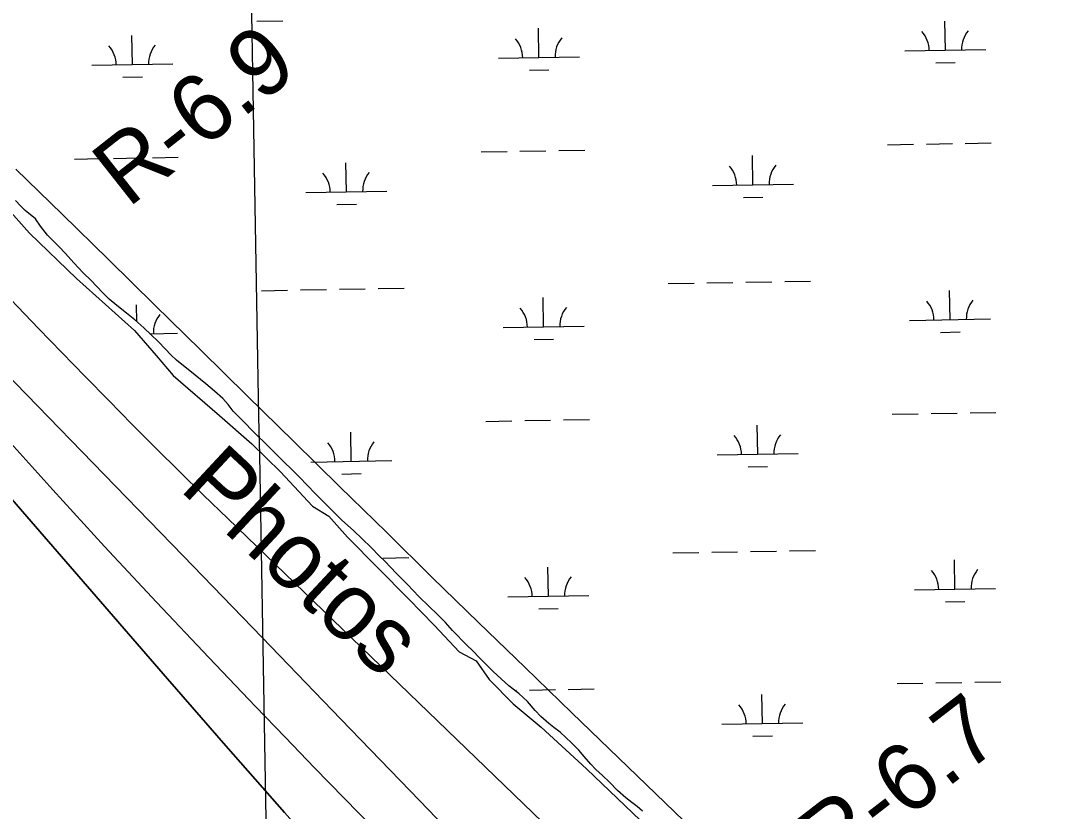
# Model space of a CAD drawing. Extents: x 3903937 to 3942190, y 260677 to 286651.
# Drawn here: x 3929013 to 3930291, y 274990 to 275966 of the extents above; entities that cross this region are included whole.
import ezdxf

# ---------------------------------------------------------------- set-up
doc = ezdxf.new("R2010")
doc.units = 0
for name, color, linetype in [('V-GRID-MAJR', 7, 'Continuous'), ('V-RIVR-EDGE', 7, 'Continuous'), ('V-RIVR-IDEN', 7, 'Continuous'), ('V-RIVR-RANG-IDEN', 7, 'Continuous'), ('V-RRAP-FSHR', 7, 'Continuous'), ('V-TOPO-DPTH', 7, 'Continuous'), ('V-TOPO-MINR', 7, 'Continuous'), ('V-WETL-SWMP', 7, 'Continuous')]:
    doc.layers.add(name, color=color, linetype=linetype)

msp = doc.modelspace()

# ---------------------------------------------------------------- linework, layer by layer
at = {"layer": 'V-GRID-MAJR'}
msp.add_spline([(3929468.8340000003, 266390.48), (3929361.347, 272447.3), (3929253.805, 278507.203), (3929146.2630000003, 284567.099), (3929146.208, 284570.19)], degree=3, dxfattribs=at)
at = {"layer": 'V-RIVR-EDGE'}
msp.add_lwpolyline([(3928977.80738552, 275755.7760714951), (3929024.3919826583, 275703.85365593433), (3929082.1374728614, 275648.04919061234), (3929153.95539345, 275583.9953695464), (3929180.6444855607, 275552.93897145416), (3929201.510503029, 275528.1909042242), (3929258.770737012, 275478.69476976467), (3929298.5617470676, 275443.75632191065), (3929333.985451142, 275409.3031302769), (3929373.776461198, 275367.0858391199), (3929393.671966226, 275354.4691773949), (3929416.964264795, 275328.7505977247), (3929492.1789789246, 275252.56537115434), (3929524.205889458, 275219.5679481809), (3929554.7770313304, 275187.0557814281), (3929575.6430487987, 275175.8948883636), (3929591.656504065, 275153.08784601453), (3929621.2571334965, 275123.0019603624), (3929655.7103251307, 275093.8865871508), (3929712.0000466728, 275042.4494278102), (3929788.185273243, 274969.66099478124)], dxfattribs=at)
at = {"layer": 'V-RRAP-FSHR'}
msp.add_lwpolyline([(3930297.6917753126, 274473.2577230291), (3930245.8220792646, 274534.163195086), (3930193.9523832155, 274595.6994511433), (3930142.830207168, 274655.97618719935), (3930090.2129911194, 274716.881659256), (3930038.3432950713, 274777.7871313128), (3929981.4805750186, 274834.5003473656), (3929923.9461109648, 274889.5915474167), (3929866.4136949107, 274945.1783634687), (3929808.879230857, 275000.76313152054), (3929751.346814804, 275056.3519955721), (3929693.81235075, 275111.93676362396), (3929636.2778866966, 275167.5235796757), (3929578.7434226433, 275223.1103957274), (3929521.2110065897, 275278.69721177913), (3929464.9401585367, 275334.71001183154), (3929407.499902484, 275390.8006358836), (3929350.600318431, 275446.889211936), (3929292.963454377, 275502.979835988), (3929235.9184623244, 275559.69100404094), (3929178.8755182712, 275615.15903609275), (3929121.832574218, 275671.247612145), (3929064.679038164, 275727.2255961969), (3929007.451774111, 275783.12780424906)], dxfattribs=at)
at = {"layer": 'V-TOPO-DPTH'}
for points in [[(3929676.9095685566, 274825.5056787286), (3929506.042638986, 275003.01583979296), (3929408.775077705, 275103.9285396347), (3929311.416725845, 275204.7534518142), (3929213.9221881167, 275305.4466824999), (3929116.3368598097, 275406.05212552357), (3928924.4030317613, 275603.6586238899)], [(3928833.612840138, 275569.64657698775), (3929194.8128926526, 275153.60459512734), (3929266.8052160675, 275071.09508506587), (3929339.068564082, 274988.82482508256), (3929411.738448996, 274906.91344021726), (3929484.67935851, 274825.2413054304), (3929591.763051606, 274705.93534349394), (3929611.3107955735, 274684.0474413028), (3929630.785745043, 274662.09528128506), (3929650.1515027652, 274640.04673452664), (3929669.4444659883, 274617.9339299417), (3929711.7987744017, 274569.1452779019), (3929752.0499044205, 274522.45056823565), (3929792.0818746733, 274475.57003567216), (3929831.7851052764, 274428.4107687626), (3929871.269176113, 274381.0656789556), (3929920.2007000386, 274321.97345155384), (3929968.8927781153, 274263.5055184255), (3930017.802637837, 274205.2213845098), (3930067.039170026, 274147.21294941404), (3930116.4934838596, 274089.3883135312)], [(3928833.612840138, 275569.64657698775), (3929194.8128926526, 275153.60459512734), (3929266.8052160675, 275071.09508506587), (3929339.068564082, 274988.82482508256), (3929411.738448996, 274906.91344021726), (3929484.67935851, 274825.2413054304), (3929591.763051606, 274705.93534349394), (3929611.3107955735, 274684.0474413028), (3929630.785745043, 274662.09528128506), (3929650.1515027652, 274640.04673452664), (3929669.4444659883, 274617.9339299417), (3929711.7987744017, 274569.1452779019), (3929752.0499044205, 274522.45056823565), (3929792.0818746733, 274475.57003567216), (3929831.7851052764, 274428.4107687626), (3929871.269176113, 274381.0656789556), (3929920.2007000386, 274321.97345155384), (3929968.8927781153, 274263.5055184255), (3930017.802637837, 274205.2213845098), (3930067.039170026, 274147.21294941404), (3930116.4934838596, 274089.3883135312)]]:
    msp.add_lwpolyline(points, dxfattribs=at)
at = {"layer": 'V-TOPO-MINR'}
for points in [[(3929669.4368355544, 274965.304473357), (3929268.9250155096, 275351.49539928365), (3929239.231100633, 275380.3273791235), (3929209.671891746, 275409.2958596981), (3929180.314741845, 275438.4690913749), (3929151.092297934, 275467.77882378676), (3929122.03862423, 275497.25698895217), (3929093.0752520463, 275526.8232108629), (3929064.2473321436, 275556.52151789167), (3929035.50971376, 275586.3078816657), (3928975.4007689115, 275648.896084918)], [(3929676.9095685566, 274825.5056787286), (3929506.042638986, 275003.01583979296), (3929408.775077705, 275103.9285396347), (3929311.416725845, 275204.7534518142), (3929213.9221881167, 275305.4466824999), (3929116.3368598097, 275406.05212552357), (3928924.4030317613, 275603.6586238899)], [(3930116.4934838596, 274089.3883135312), (3930067.039170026, 274147.21294941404), (3930017.802637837, 274205.2213845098), (3929968.8927781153, 274263.5055184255), (3929920.2007000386, 274321.97345155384), (3929871.269176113, 274381.0656789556), (3929831.7851052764, 274428.4107687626), (3929792.0818746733, 274475.57003567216), (3929752.0499044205, 274522.45056823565), (3929711.7987744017, 274569.1452779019), (3929669.4444659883, 274617.9339299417), (3929650.1515027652, 274640.04673452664), (3929630.785745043, 274662.09528128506), (3929611.3107955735, 274684.0474413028), (3929591.763051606, 274705.93534349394), (3929484.67935851, 274825.2413054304), (3929411.738448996, 274906.91344021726), (3929339.068564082, 274988.82482508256), (3929266.8052160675, 275071.09508506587), (3929194.8128926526, 275153.60459512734), (3928833.612840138, 275569.64657698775)], [(3929449.458560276, 274968.9629202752), (3929412.742582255, 275006.4242746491), (3929376.135148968, 275043.9909454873), (3929339.69053278, 275081.71559102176), (3929303.3544613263, 275119.5455530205), (3929245.619096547, 275179.9153717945), (3929180.880183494, 275248.36262289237), (3929116.6523638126, 275317.2809256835), (3929053.191184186, 275386.9058060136), (3928990.241097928, 275457.0017380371)]]:
    msp.add_lwpolyline(points, dxfattribs=at)
at = {"layer": 'V-WETL-SWMP'}
for p, q in [((3929304.9587882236, 275965.57942418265), (3929336.953832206, 275966.1425923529)), ((3929653.1140062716, 275920.9576989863), (3929652.480442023, 275956.95212348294)), ((3930154.944272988, 275929.79078054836), (3930154.3107087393, 275965.785205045)), ((3929151.2837395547, 275912.12461742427), (3929150.6501753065, 275948.11904192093)), ((3930104.9520167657, 275928.9108302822), (3930204.9365292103, 275930.6707308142)), ((3929603.1217500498, 275920.0777487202), (3929703.1062624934, 275921.8376492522)), ((3929101.291483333, 275911.2446671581), (3929201.2759957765, 275913.00456769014)), ((3929641.387435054, 275905.3179008), (3929665.3837180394, 275905.74027692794)), ((3930143.21770177, 275914.15098236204), (3930167.2139847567, 275914.57335849)), ((3929139.557168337, 275896.48481923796), (3929163.553451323, 275896.90719536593)), ((3930131.5716966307, 275813.929502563), (3930163.566740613, 275814.49267073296)), ((3930179.564262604, 275814.77425481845), (3930211.559306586, 275815.33742298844)), ((3929581.748863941, 275804.25166874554), (3929613.743907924, 275804.81483691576)), ((3929629.7414299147, 275805.09642100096), (3929661.7364738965, 275805.65958917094)), ((3929677.733995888, 275805.9411732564), (3929709.7290398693, 275806.50434142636)), ((3930083.579130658, 275813.08475030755), (3930115.57417464, 275813.64791847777)), ((3929079.918597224, 275795.41858718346), (3929111.913641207, 275795.9817553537)), ((3929127.911163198, 275796.26333943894), (3929159.90620718, 275796.8265076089)), ((3929175.903729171, 275797.10809169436), (3929207.898773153, 275797.67125986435)), ((3929415.5278599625, 275754.88869937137), (3929414.8942957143, 275790.88312386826)), ((3929917.3581266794, 275763.7217809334), (3929916.7245624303, 275799.7162054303)), ((3929867.3658704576, 275762.8418306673), (3929967.3503829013, 275764.601731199)), ((3929365.5356037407, 275754.0087491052), (3929465.5201161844, 275755.768649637)), ((3929013.4969991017, 275737.3459993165), (3929007.049999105, 275744.1569993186)), ((3929403.801288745, 275739.24890118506), (3929427.7975717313, 275739.671277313)), ((3929905.6315554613, 275748.08198274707), (3929929.6278384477, 275748.50435887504)), ((3929019.0069990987, 275732.06099931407), (3929013.4969991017, 275737.3459993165)), ((3929031.552999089, 275721.72499930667), (3929019.0069990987, 275732.06099931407)), ((3929037.76399909, 275712.5669993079), (3929031.552999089, 275721.72499930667)), ((3929046.43699909, 275701.64699930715), (3929037.76399909, 275712.5669993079)), ((3929053.3529990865, 275694.600999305), (3929046.43699909, 275701.64699930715)), ((3929060.5039990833, 275687.3199993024), (3929053.3529990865, 275694.600999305)), ((3929068.709999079, 275678.9819992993), (3929060.5039990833, 275687.3199993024)), ((3929075.155999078, 275671.34899929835), (3929068.709999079, 275678.9819992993)), ((3929083.947999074, 275662.0719992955), (3929075.155999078, 275671.3489992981)), ((3929091.0989990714, 275654.67399929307), (3929083.947999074, 275662.0719992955)), ((3929099.8909990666, 275645.86599928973), (3929091.0989990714, 275654.67399929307)), ((3929107.2759990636, 275637.9979992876), (3929099.8909990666, 275645.86599929)), ((3929114.77899906, 275630.48199928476), (3929107.2759990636, 275637.9979992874)), ((3929454.7912357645, 275635.4902040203), (3929486.7862797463, 275636.0533721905)), ((3929812.643804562, 275641.7890288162), (3929844.6388485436, 275642.35219698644)), ((3929860.636370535, 275642.6337810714), (3929892.6314145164, 275643.19694924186)), ((3929908.6289365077, 275643.4785333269), (3929940.62398049, 275644.0417014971)), ((3929956.6215024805, 275644.3232855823), (3929988.616546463, 275644.8864537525)), ((3929122.632999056, 275622.6129992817), (3929114.77899906, 275630.48199928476)), ((3929310.8135378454, 275632.9559472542), (3929342.808581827, 275633.5191154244)), ((3929358.806103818, 275633.8006995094), (3929390.8011478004, 275634.36386767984)), ((3929406.7986697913, 275634.6454517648), (3929438.793713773, 275635.20861993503)), ((3929658.968755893, 275588.33422205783), (3929658.3351916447, 275624.3286465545)), ((3930160.79902261, 275597.16730361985), (3930160.1654583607, 275633.1617281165)), ((3929132.2469990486, 275614.6259992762), (3929122.632999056, 275622.6129992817)), ((3929144.0899990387, 275605.3459992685), (3929132.2469990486, 275614.6259992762)), ((3929156.8694598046, 275594.7853953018), (3929156.504924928, 275615.4955649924)), ((3929154.29099903, 275597.12399926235), (3929144.0899990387, 275605.3459992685)), ((3929165.4279990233, 275587.02299925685), (3929154.29099903, 275597.12399926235)), ((3930110.8067663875, 275596.28735335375), (3930210.7912788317, 275598.0472538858)), ((3929174.4549990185, 275578.331999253), (3929165.4279990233, 275587.02299925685)), ((3929608.976499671, 275587.4542717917), (3929708.9610121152, 275589.2141723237)), ((3929172.9515598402, 275579.7794779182), (3929207.130745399, 275580.3810907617)), ((3929182.895999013, 275570.3459992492), (3929174.4549990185, 275578.331999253)), ((3929647.2421846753, 275572.6944238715), (3929671.2384676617, 275573.1167999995)), ((3930149.0724513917, 275581.52750543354), (3930173.068734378, 275581.9498815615)), ((3929192.156999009, 275560.7159992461), (3929182.895999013, 275570.3459992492)), ((3929198.8389990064, 275553.90499924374), (3929192.156999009, 275560.7159992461)), ((3929205.5209990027, 275547.2109992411), (3929198.838999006, 275553.9049992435)), ((3929228.6189989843, 275528.53399922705), (3929205.5209990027, 275547.2109992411)), ((3929241.750998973, 275518.0799992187), (3929228.6189989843, 275528.53399922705)), ((3929252.5379989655, 275508.91799921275), (3929241.750998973, 275518.0799992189)), ((3929262.9729989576, 275499.87399920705), (3929252.5379989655, 275508.91799921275)), ((3929269.418998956, 275492.3589992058), (3929262.9729989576, 275499.87399920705)), ((3929275.7479989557, 275484.2569992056), (3929269.418998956, 275492.3589992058)), ((3929283.3679989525, 275476.388999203), (3929275.7479989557, 275484.2569992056)), ((3930185.4190122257, 275482.15077789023), (3930217.4140562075, 275482.71394606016)), ((3929305.7579989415, 275453.8409991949), (3929283.367998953, 275476.3889992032)), ((3929587.603613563, 275471.62819181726), (3929619.598657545, 275472.1913599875)), ((3929635.596179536, 275472.47294407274), (3929667.5912235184, 275473.0361122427)), ((3929683.5887455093, 275473.31769632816), (3929715.583789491, 275473.88086449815)), ((3930089.43388028, 275480.46127337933), (3930121.4289242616, 275481.02444154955)), ((3930137.4264462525, 275481.30602563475), (3930169.4214902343, 275481.86919380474)), ((3929421.3826095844, 275422.2652224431), (3929420.7490453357, 275458.25964694)), ((3929923.212876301, 275431.09830400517), (3929922.579312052, 275467.09272850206)), ((3929314.433998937, 275445.38499919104), (3929305.7579989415, 275453.8409991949)), ((3929321.232998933, 275438.6909991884), (3929314.433998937, 275445.38499919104)), ((3929328.7359989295, 275431.29199918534), (3929321.232998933, 275438.6909991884)), ((3929337.8799989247, 275422.248999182), (3929328.7359989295, 275431.29199918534)), ((3929873.220620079, 275430.218353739), (3929973.2051325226, 275431.9782542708)), ((3929348.3129989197, 275411.79699917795), (3929337.8799989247, 275422.248999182)), ((3929371.3903533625, 275421.385272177), (3929471.374865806, 275423.1451727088)), ((3929356.635998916, 275403.34199917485), (3929348.3129989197, 275411.7969991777)), ((3929409.6560383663, 275406.6254242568), (3929433.652321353, 275407.04780038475)), ((3929911.486305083, 275415.45850581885), (3929935.482588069, 275415.8808819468)), ((3929367.655998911, 275391.950999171), (3929356.635998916, 275403.34199917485)), ((3929376.564998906, 275383.02499916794), (3929367.655998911, 275391.950999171)), ((3929387.9359989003, 275371.6339991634), (3929376.564998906, 275383.02499916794)), ((3929399.658998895, 275359.77199915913), (3929387.9359989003, 275371.6339991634)), ((3929409.7409988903, 275349.43799915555), (3929399.658998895, 275359.77199915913)), ((3929424.0439988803, 275336.98799914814), (3929409.7409988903, 275349.43799915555)), ((3929435.063998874, 275326.53499914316), (3929424.0439988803, 275336.98799914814)), ((3929445.966998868, 275315.73099913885), (3929435.063998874, 275326.53499914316)), ((3929456.5179988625, 275305.27899913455), (3929445.966998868, 275315.73099913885)), ((3929462.7309988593, 275299.0549991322), (3929456.5179988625, 275305.27899913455)), ((3929460.645985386, 275302.866727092), (3929492.641029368, 275303.42989526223)), ((3929818.498554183, 275309.165551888), (3929850.4935981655, 275309.7287200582)), ((3929866.4911201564, 275310.0103041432), (3929898.486164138, 275310.57347231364)), ((3929914.4836861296, 275310.85505639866), (3929946.4787301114, 275311.4182245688)), ((3929962.4762521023, 275311.6998086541), (3929994.4712960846, 275312.2629768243)), ((3929477.500998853, 275283.6709991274), (3929462.7309988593, 275299.0549991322)), ((3929664.8235055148, 275255.7107451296), (3929664.189941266, 275291.7051696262)), ((3930166.653772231, 275264.54382669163), (3930166.0202079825, 275300.5382511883)), ((3929490.747998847, 275270.0479991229), (3929477.500998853, 275283.6709991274)), ((3929505.0489988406, 275255.3679991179), (3929490.747998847, 275270.0479991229)), ((3930116.6615160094, 275263.66387642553), (3930216.646028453, 275265.4237769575)), ((3929517.5929988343, 275242.9199991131), (3929505.0489988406, 275255.3679991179)), ((3929614.8312492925, 275254.83079486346), (3929714.815761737, 275256.5906953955)), ((3929527.909998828, 275233.2889991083), (3929517.5929988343, 275242.9199991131)), ((3929653.0969342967, 275240.0709469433), (3929677.0932172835, 275240.4933230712)), ((3930154.9272010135, 275248.9040285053), (3930178.9234839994, 275249.3264046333)), ((3929537.756998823, 275223.18999910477), (3929527.909998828, 275233.2889991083)), ((3929546.5479988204, 275213.5599991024), (3929537.756998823, 275223.18999910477)), ((3929564.0149988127, 275195.4749990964), (3929546.5479988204, 275213.5599991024)), ((3929571.5179988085, 275188.1939990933), (3929564.0149988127, 275195.4749990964)), ((3929579.7239988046, 275179.8559990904), (3929571.5179988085, 275188.1939990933)), ((3929587.811998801, 275171.6349990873), (3929579.7239988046, 275179.8559990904)), ((3929596.6049987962, 275162.944999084), (3929587.811998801, 275171.6349990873)), ((3929606.56999879, 275153.66699907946), (3929596.6049987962, 275162.944999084)), ((3929616.0659987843, 275144.9749990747), (3929606.56999879, 275153.66699907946)), ((3930191.2737618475, 275149.5273009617), (3930223.26880583, 275150.0904691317)), ((3929628.1429987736, 275135.46099906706), (3929616.0659987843, 275144.9749990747)), ((3929622.984906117, 275139.5244331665), (3929625.453407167, 275139.56788305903)), ((3929641.450929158, 275139.84946714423), (3929673.4459731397, 275140.4126353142)), ((3929689.443495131, 275140.6942193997), (3929721.438539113, 275141.2573875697)), ((3930095.288629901, 275147.8377964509), (3930127.2836738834, 275148.40096462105)), ((3930143.2811958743, 275148.6825487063), (3930175.2762398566, 275149.2457168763)), ((3929639.046998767, 275125.7119990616), (3929628.1429987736, 275135.46099906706)), ((3929648.540998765, 275114.5569990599), (3929639.046998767, 275125.7119990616)), ((3929929.0676259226, 275098.47482707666), (3929928.4340616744, 275134.46925157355)), ((3929655.6909987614, 275107.04099905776), (3929648.540998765, 275114.5569990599)), ((3929665.187998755, 275098.70199905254), (3929655.6909987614, 275107.04099905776)), ((3929879.075369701, 275097.59487681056), (3929979.0598821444, 275099.35477734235)), ((3929671.63699875, 275093.6509990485), (3929665.187998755, 275098.70199905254)), ((3929679.257998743, 275087.7769990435), (3929671.63699875, 275093.6509990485)), ((3929693.326998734, 275074.8579990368), (3929679.257998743, 275087.7769990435)), ((3929702.5879987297, 275065.57999903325), (3929693.326998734, 275074.8579990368)), ((3929917.341054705, 275082.8350288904), (3929941.3373376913, 275083.2574050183)), ((3929709.034998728, 275057.9479990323), (3929702.5879987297, 275065.57999903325)), ((3929717.356998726, 275048.2019990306), (3929709.034998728, 275057.9479990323)), ((3929723.5689987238, 275041.6249990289), (3929717.356998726, 275048.2019990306)), ((3929731.6589987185, 275034.3439990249), (3929723.5689987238, 275041.6249990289)), ((3929740.2169987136, 275026.0049990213), (3929731.6589987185, 275034.3439990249)), ((3929750.298998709, 275015.9049990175), (3929740.2169987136, 275026.0049990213)), ((3929760.263998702, 275006.9789990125), (3929750.298998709, 275015.9049990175)), ((3929767.7679986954, 275001.22299900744), (3929760.263998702, 275006.9789990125)), ((3929774.33399869, 274996.1719990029), (3929767.7679986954, 275001.22299900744)), ((3929781.1349986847, 274990.1819989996), (3929774.33399869, 274996.17199900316))]:
    msp.add_line(p, q, dxfattribs=at)
for centre, radius, start, end in [((3929597.871269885, 275920.46020790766), 35.24628790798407, 0.23658072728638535, 41.78023906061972), ((3929708.340030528, 275922.4046493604), 35.246287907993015, 140.2365777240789, 181.78023605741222), ((3930099.7015366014, 275929.29328946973), 35.24628790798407, 0.23658072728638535, 41.78023906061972), ((3930210.170297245, 275931.23773092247), 35.246287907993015, 140.2365777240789, 181.78023605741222), ((3929096.041003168, 275911.62712634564), 35.24628790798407, 0.23658072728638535, 41.78023906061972), ((3929206.5097638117, 275913.5715677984), 35.246287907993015, 140.2365777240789, 181.78023605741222), ((3929360.2851235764, 275754.39120829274), 35.24628790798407, 0.23658072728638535, 41.78023906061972), ((3929470.7538842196, 275756.3356497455), 35.246287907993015, 140.2365777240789, 181.78023605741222), ((3929862.1153902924, 275763.22428985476), 35.24628790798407, 0.23658072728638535, 41.78023906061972), ((3929972.584150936, 275765.1687313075), 35.246287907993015, 140.2365777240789, 181.78023605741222), ((3929603.7260195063, 275587.8367309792), 35.24628790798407, 0.23658072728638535, 41.78023906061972), ((3929714.19478015, 275589.78117243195), 35.246287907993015, 140.2365777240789, 181.78023605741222), ((3930105.5562862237, 275596.6698125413), 35.24628790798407, 0.23658072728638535, 41.78023906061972), ((3930216.0250468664, 275598.614253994), 35.246287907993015, 140.2365777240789, 181.78023605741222), ((3929212.3645134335, 275580.94809086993), 35.246287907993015, 140.2365777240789, 181.78023605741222), ((3929366.139873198, 275421.76773136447), 35.24628790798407, 0.23658072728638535, 41.78023906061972), ((3929476.6086338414, 275423.71217281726), 35.246287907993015, 140.2365777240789, 181.78023605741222), ((3929867.970139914, 275430.60081292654), 35.24628790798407, 0.23658072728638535, 41.78023906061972), ((3929978.438900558, 275432.5452543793), 35.246287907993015, 140.2365777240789, 181.78023605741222), ((3929609.5807691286, 275255.213254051), 35.24628790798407, 0.23658072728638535, 41.78023906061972), ((3929720.049529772, 275257.15769550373), 35.246287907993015, 140.2365777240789, 181.78023605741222), ((3930111.411035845, 275264.046335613), 35.24628790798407, 0.23658072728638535, 41.78023906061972), ((3930221.8797964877, 275265.99077706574), 35.246287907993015, 140.2365777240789, 181.78023605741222), ((3929873.824889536, 275097.9773359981), 35.24628790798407, 0.23658072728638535, 41.78023906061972), ((3929984.29365018, 275099.9217774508), 35.246287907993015, 140.2365777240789, 181.78023605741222)]:
    msp.add_arc(centre, radius, start, end, dxfattribs=at)

# ---------------------------------------------------------------- texts
at = {"layer": 'V-RIVR-IDEN'}
msp.add_text('Photos', height=82.999832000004, rotation=317.055419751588, dxfattribs=at).set_placement((3929207.8183044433, 275387.6935395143))
at = {"layer": 'V-RIVR-RANG-IDEN'}
for s, height, rotation, p in [('R-6.9', 82.99999800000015, 38.244521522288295, (3929145.715284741, 275734.1703124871)), ('R-6.7', 82.99999800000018, 37.66074097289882, (3930014.40412329, 274908.60227897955))]:
    msp.add_text(s, height=height, rotation=rotation, dxfattribs=at).set_placement(p)

doc.saveas('drawing.dxf')
